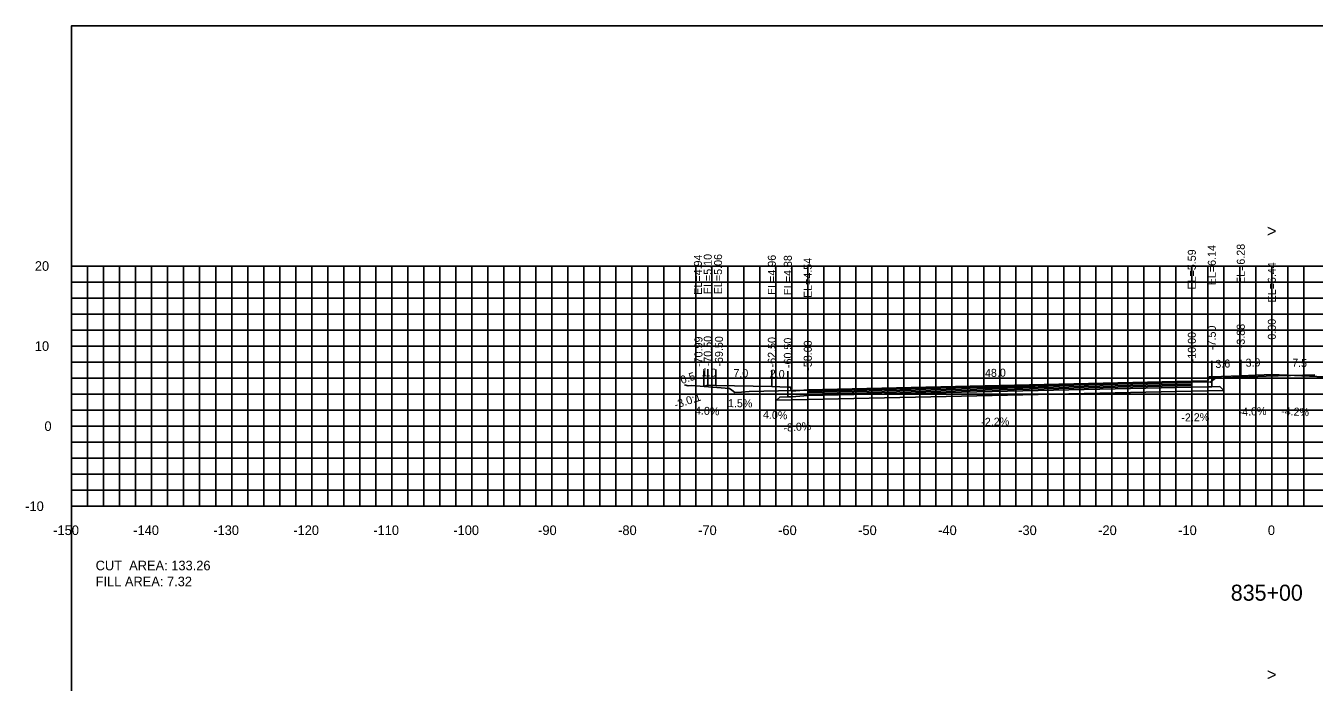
# Model space of a CAD drawing. Extents: x 1797419 to 1809236, y 248759 to 251512.
# Drawn here: x 1808255.3 to 1808416.3, y 250187.5 to 250269.4 of the extents above; entities that cross this region are included whole.
import ezdxf

# ---------------------------------------------------------------- set-up
doc = ezdxf.new("R2010")
doc.units = 0
for name, color, linetype in [('1', 7, 'Continuous'), ('10', 7, 'Continuous'), ('3', 7, 'Continuous'), ('31', 7, 'Continuous'), ('4', 7, 'Continuous'), ('60', 7, 'Continuous'), ('ANNO-TXT', 7, 'Continuous'), ('BASE', 7, 'Continuous'), ('CL-CNST', 7, 'Continuous'), ('Level 62', 7, 'Continuous'), ('LOWER BINDER', 7, 'Continuous'), ('M-ROADS', 7, 'Continuous'), ('UPPER BINDER', 7, 'Continuous'), ('WEARING', 7, 'Continuous')]:
    doc.layers.add(name, color=color, linetype=linetype)

msp = doc.modelspace()

# ---------------------------------------------------------------- linework, layer by layer
for p, q in [((1808401, 250225.03), (1808401, 250227.03)), ((1808403.5, 250225.57), (1808403.5, 250227.57)), ((1808407.12, 250225.71), (1808407.12, 250227.71)), ((1808411, 250225.87), (1808411, 250227.87)), ((1808340.01, 250224.37), (1808340.01, 250226.37)), ((1808340.5, 250224.53), (1808340.5, 250226.53)), ((1808341.51, 250224.49), (1808341.51, 250226.49)), ((1808348.51, 250224.39), (1808348.51, 250226.39)), ((1808350.51, 250224.31), (1808350.51, 250226.31)), ((1808350.52, 250224.31), (1808350.52, 250226.31)), ((1808353, 250223.97), (1808353, 250225.97))]:
    msp.add_line(p, q)
for points in [[(1808261, 250079.43), (1808561, 250079.43), (1808561, 250269.43), (1808261, 250269.43)], [(1808403.5, 250225.57), (1808403.17, 250225.57), (1808403, 250225.07), (1808401, 250225.03), (1808401, 250224.31), (1808403, 250224.35), (1808403.5, 250224.35)], [(1808353, 250223.97), (1808351, 250223.81), (1808350.83, 250224.31), (1808350.51, 250224.31), (1808350.51, 250223.09), (1808351, 250223.09), (1808353, 250223.25)]]:
    msp.add_lwpolyline(points, close=True)
at = {"layer": '60'}
for p, q in [((1808260.94, 250239.43), (1808261, 250239.43)), ((1808261, 250209.43), (1808261, 250239.43)), ((1808260.94, 250229.43), (1808261, 250229.43)), ((1808260.94, 250219.43), (1808261, 250219.43)), ((1808260.94, 250209.43), (1808261, 250209.43)), ((1808261, 250209.43), (1808561, 250209.43)), ((1808261, 250209.37), (1808261, 250209.43)), ((1808271, 250209.37), (1808271, 250209.43)), ((1808281, 250209.37), (1808281, 250209.43)), ((1808291, 250209.37), (1808291, 250209.43)), ((1808301, 250209.37), (1808301, 250209.43)), ((1808311, 250209.37), (1808311, 250209.43)), ((1808321, 250209.37), (1808321, 250209.43)), ((1808331, 250209.37), (1808331, 250209.43)), ((1808341, 250209.37), (1808341, 250209.43)), ((1808351, 250209.37), (1808351, 250209.43)), ((1808361, 250209.37), (1808361, 250209.43)), ((1808371, 250209.37), (1808371, 250209.43)), ((1808381, 250209.37), (1808381, 250209.43)), ((1808391, 250209.37), (1808391, 250209.43)), ((1808401, 250209.37), (1808401, 250209.43)), ((1808411, 250209.37), (1808411, 250209.43))]:
    msp.add_line(p, q, dxfattribs=at)
at = {"layer": 'BASE'}
msp.add_lwpolyline([(1808349.1, 250222.66), (1808349.5, 250223.07), (1808350.51, 250223.09), (1808351, 250223.09), (1808353, 250223.25), (1808401, 250224.31), (1808403, 250224.35), (1808403.5, 250224.35), (1808404.5, 250224.37), (1808404.98, 250223.89), (1808401, 250223.81), (1808353, 250222.75)], close=True, dxfattribs=at)
at = {"layer": 'CL-CNST'}
msp.add_lwpolyline([(1808340.01, 250224.37), (1808340.5, 250224.53), (1808341.51, 250224.49), (1808348.51, 250224.39), (1808350.51, 250224.31), (1808350.52, 250224.31), (1808350.83, 250224.31), (1808350.9, 250224.11), (1808351, 250223.81), (1808353, 250223.97), (1808401, 250225.03), (1808403, 250225.07), (1808403.17, 250225.57), (1808403.38, 250225.57), (1808403.5, 250225.57), (1808407.12, 250225.71), (1808411, 250225.87), (1808418.5, 250225.55)], dxfattribs=at)
at = {"layer": 'Level 62'}
for p, q in [((1808261, 250239.43), (1808561, 250239.43)), ((1808261, 250209.43), (1808261, 250239.43)), ((1808263, 250209.43), (1808263, 250239.43)), ((1808265, 250209.43), (1808265, 250239.43)), ((1808267, 250209.43), (1808267, 250239.43)), ((1808269, 250209.43), (1808269, 250239.43)), ((1808271, 250209.43), (1808271, 250239.43)), ((1808273, 250209.43), (1808273, 250239.43)), ((1808275, 250209.43), (1808275, 250239.43)), ((1808277, 250209.43), (1808277, 250239.43)), ((1808279, 250209.43), (1808279, 250239.43)), ((1808281, 250209.43), (1808281, 250239.43)), ((1808283, 250209.43), (1808283, 250239.43)), ((1808285, 250209.43), (1808285, 250239.43)), ((1808287, 250209.43), (1808287, 250239.43)), ((1808289, 250209.43), (1808289, 250239.43)), ((1808291, 250209.43), (1808291, 250239.43)), ((1808293, 250209.43), (1808293, 250239.43)), ((1808295, 250209.43), (1808295, 250239.43)), ((1808297, 250209.43), (1808297, 250239.43)), ((1808299, 250209.43), (1808299, 250239.43)), ((1808301, 250209.43), (1808301, 250239.43)), ((1808303, 250209.43), (1808303, 250239.43)), ((1808305, 250209.43), (1808305, 250239.43)), ((1808307, 250209.43), (1808307, 250239.43)), ((1808309, 250209.43), (1808309, 250239.43)), ((1808311, 250209.43), (1808311, 250239.43)), ((1808313, 250209.43), (1808313, 250239.43)), ((1808315, 250209.43), (1808315, 250239.43)), ((1808317, 250209.43), (1808317, 250239.43)), ((1808319, 250209.43), (1808319, 250239.43)), ((1808321, 250209.43), (1808321, 250239.43)), ((1808323, 250209.43), (1808323, 250239.43)), ((1808325, 250209.43), (1808325, 250239.43)), ((1808327, 250209.43), (1808327, 250239.43)), ((1808329, 250209.43), (1808329, 250239.43)), ((1808331, 250209.43), (1808331, 250239.43)), ((1808333, 250209.43), (1808333, 250239.43)), ((1808335, 250209.43), (1808335, 250239.43)), ((1808337, 250209.43), (1808337, 250239.43)), ((1808339, 250209.43), (1808339, 250239.43)), ((1808341, 250209.43), (1808341, 250239.43)), ((1808343, 250209.43), (1808343, 250239.43)), ((1808345, 250209.43), (1808345, 250239.43)), ((1808347, 250209.43), (1808347, 250239.43)), ((1808349, 250209.43), (1808349, 250239.43)), ((1808351, 250209.43), (1808351, 250239.43)), ((1808353, 250209.43), (1808353, 250239.43)), ((1808355, 250209.43), (1808355, 250239.43)), ((1808357, 250209.43), (1808357, 250239.43)), ((1808359, 250209.43), (1808359, 250239.43)), ((1808361, 250209.43), (1808361, 250239.43)), ((1808363, 250209.43), (1808363, 250239.43)), ((1808365, 250209.43), (1808365, 250239.43)), ((1808367, 250209.43), (1808367, 250239.43)), ((1808369, 250209.43), (1808369, 250239.43)), ((1808371, 250209.43), (1808371, 250239.43)), ((1808373, 250209.43), (1808373, 250239.43)), ((1808375, 250209.43), (1808375, 250239.43)), ((1808377, 250209.43), (1808377, 250239.43)), ((1808379, 250209.43), (1808379, 250239.43)), ((1808381, 250209.43), (1808381, 250239.43)), ((1808383, 250209.43), (1808383, 250239.43)), ((1808385, 250209.43), (1808385, 250239.43)), ((1808387, 250209.43), (1808387, 250239.43)), ((1808389, 250209.43), (1808389, 250239.43)), ((1808391, 250209.43), (1808391, 250239.43)), ((1808393, 250209.43), (1808393, 250239.43)), ((1808395, 250209.43), (1808395, 250239.43)), ((1808397, 250209.43), (1808397, 250239.43)), ((1808399, 250209.43), (1808399, 250239.43)), ((1808401, 250209.43), (1808401, 250239.43)), ((1808403, 250209.43), (1808403, 250239.43)), ((1808405, 250209.43), (1808405, 250239.43)), ((1808407, 250209.43), (1808407, 250239.43)), ((1808409, 250209.43), (1808409, 250239.43)), ((1808411, 250209.43), (1808411, 250239.43)), ((1808413, 250209.43), (1808413, 250239.43)), ((1808415, 250209.43), (1808415, 250239.43)), ((1808261, 250237.43), (1808561, 250237.43)), ((1808261, 250235.43), (1808561, 250235.43)), ((1808261, 250233.43), (1808561, 250233.43)), ((1808261, 250231.43), (1808561, 250231.43)), ((1808261, 250229.43), (1808561, 250229.43)), ((1808261, 250227.43), (1808561, 250227.43)), ((1808261, 250225.43), (1808561, 250225.43)), ((1808261, 250223.43), (1808561, 250223.43)), ((1808261, 250221.43), (1808561, 250221.43)), ((1808261, 250219.43), (1808561, 250219.43)), ((1808261, 250217.43), (1808561, 250217.43)), ((1808261, 250215.43), (1808561, 250215.43)), ((1808261, 250213.43), (1808561, 250213.43)), ((1808261, 250211.43), (1808561, 250211.43)), ((1808261, 250209.43), (1808561, 250209.43))]:
    msp.add_line(p, q, dxfattribs=at)
at = {"layer": 'LOWER BINDER'}
for points in [[(1808353, 250223.44), (1808353, 250223.63), (1808401, 250224.69), (1808401, 250224.5)], [(1808353, 250223.25), (1808353, 250223.44), (1808401, 250224.5), (1808401, 250224.31)]]:
    msp.add_lwpolyline(points, close=True, dxfattribs=at)
at = {"layer": 'M-ROADS'}
msp.add_lwpolyline([(1808337.58, 250224.57), (1808338.06, 250224.48), (1808338.52, 250224.49), (1808343.21, 250224.13), (1808343.5, 250223.92), (1808343.87, 250223.63), (1808344.73, 250223.66), (1808345.69, 250223.76), (1808354.83, 250223.97), (1808362.12, 250224.13), (1808372.03, 250224.24), (1808376.8, 250224.32), (1808387.53, 250224.61), (1808390.3, 250224.67), (1808393.79, 250224.77), (1808401.68, 250224.95), (1808402.45, 250224.97), (1808403.35, 250224.94), (1808403.63, 250225.16), (1808403.96, 250225.44), (1808410.29, 250225.66), (1808416.38, 250225.82)], dxfattribs=at)
at = {"layer": 'UPPER BINDER'}
msp.add_lwpolyline([(1808401, 250224.88), (1808353, 250223.82), (1808353, 250223.63), (1808401, 250224.69)], close=True, dxfattribs=at)
at = {"layer": 'WEARING'}
msp.add_lwpolyline([(1808401, 250225.03), (1808353, 250223.97), (1808353, 250223.82), (1808401, 250224.88)], close=True, dxfattribs=at)

# ---------------------------------------------------------------- texts
msp.add_text('-3.0:1', height=1, rotation=18.3675).set_placement((1808336.5, 250221.59))
at = {"layer": '1'}
msp.add_text('835+00', height=2, dxfattribs=at).set_placement((1808405.87, 250197.63))
at = {"layer": '10'}
for s, p in [('-150', (1808258.7, 250205.83)), ('-140', (1808268.7, 250205.83)), ('-130', (1808278.7, 250205.83)), ('-120', (1808288.7, 250205.83)), ('-110', (1808298.7, 250205.83)), ('-100', (1808308.7, 250205.83)), ('-90', (1808319.3, 250205.83)), ('-80', (1808329.3, 250205.83)), ('-70', (1808339.3, 250205.83)), ('-60', (1808349.3, 250205.83)), ('-50', (1808359.3, 250205.83)), ('-40', (1808369.3, 250205.83)), ('-30', (1808379.3, 250205.83)), ('-20', (1808389.3, 250205.83)), ('-10', (1808399.3, 250205.83)), ('0', (1808410.5, 250205.83))]:
    msp.add_text(s, height=1.2, dxfattribs=at).set_placement(p)
at = {"layer": '3'}
for s, p in [('EL=5.59', (1808401.5, 250236.49)), ('EL=6.14', (1808404, 250237.03)), ('EL=6.28', (1808407.62, 250237.18)), ('EL=4.94', (1808339.77, 250235.84)), ('EL=5.10', (1808341, 250235.92)), ('EL=5.06', (1808342.29, 250235.91)), ('EL=4.96', (1808349.01, 250235.81)), ('EL=4.88', (1808351.01, 250235.77)), ('EL=4.54', (1808353.5, 250235.43)), ('EL=6.44', (1808411.5, 250234.88)), ('-7.50', (1808404, 250228.94)), ('-3.88', (1808407.62, 250229.16)), ('0.00', (1808411.5, 250230.23)), ('-70.99', (1808339.84, 250226.83)), ('-70.50', (1808341, 250226.91)), ('-69.50', (1808342.4, 250226.87)), ('-62.50', (1808349.01, 250226.77)), ('-60.50', (1808351.01, 250226.69)), ('-10.00', (1808401.5, 250227.4)), ('-58.00', (1808353.5, 250226.35))]:
    msp.add_text(s, height=1, rotation=90, dxfattribs=at).set_placement(p)
at = {"layer": '31'}
for s, p in [('20', (1808256.4, 250238.83)), ('10', (1808256.4, 250228.83)), ('0', (1808257.6, 250218.83)), ('-10', (1808255.2, 250208.83))]:
    msp.add_text(s, height=1.2, dxfattribs=at).set_placement(p)
at = {"layer": '4'}
for s, rotation, p in [('3.6', 2.2905, (1808403.96, 250226.69)), ('3.9', 2.2905, (1808407.74, 250226.84)), ('7.5', 357.5881, (1808413.52, 250226.87)), ('0.5', 18.3675, (1808337.27, 250224.68)), ('1.0', 357.7105, (1808339.73, 250225.67)), ('7.0', 359.1406, (1808343.7, 250225.56)), ('2.0', 357.7092, (1808348.23, 250225.5)), ('48.0', 1.2603, (1808375.16, 250225.56)), ('1.5%', 359.1406, (1808343.02, 250221.81)), ('4.0%', 357.7105, (1808338.89, 250220.9)), ('4.0%', 357.7092, (1808347.39, 250220.39)), ('-2.2%', 1.2603, (1808374.7, 250219.45)), ('-2.2%', 1.2604, (1808399.7, 250220)), ('-4.0%', 2.2905, (1808406.86, 250220.7)), ('-4.2%', 357.5881, (1808412.14, 250220.82)), ('-8.0%', 4.5721, (1808350, 250218.71))]:
    msp.add_text(s, height=1, rotation=rotation, dxfattribs=at).set_placement(p)
at = {"layer": '60'}
for s, height, p in [('>', 1.5, (1808410.39, 250243.07)), ('-', 0.0001, (1808261, 250209.43)), ('>', 1.5, (1808410.39, 250187.67))]:
    msp.add_text(s, height=height, dxfattribs=at).set_placement(p)
at = {"layer": 'ANNO-TXT'}
for s, p in [('CUT  AREA: 133.26', (1808264, 250201.43)), ('FILL AREA: 7.32', (1808264, 250199.43))]:
    msp.add_text(s, height=1.2, dxfattribs=at).set_placement(p)

doc.saveas('drawing.dxf')
